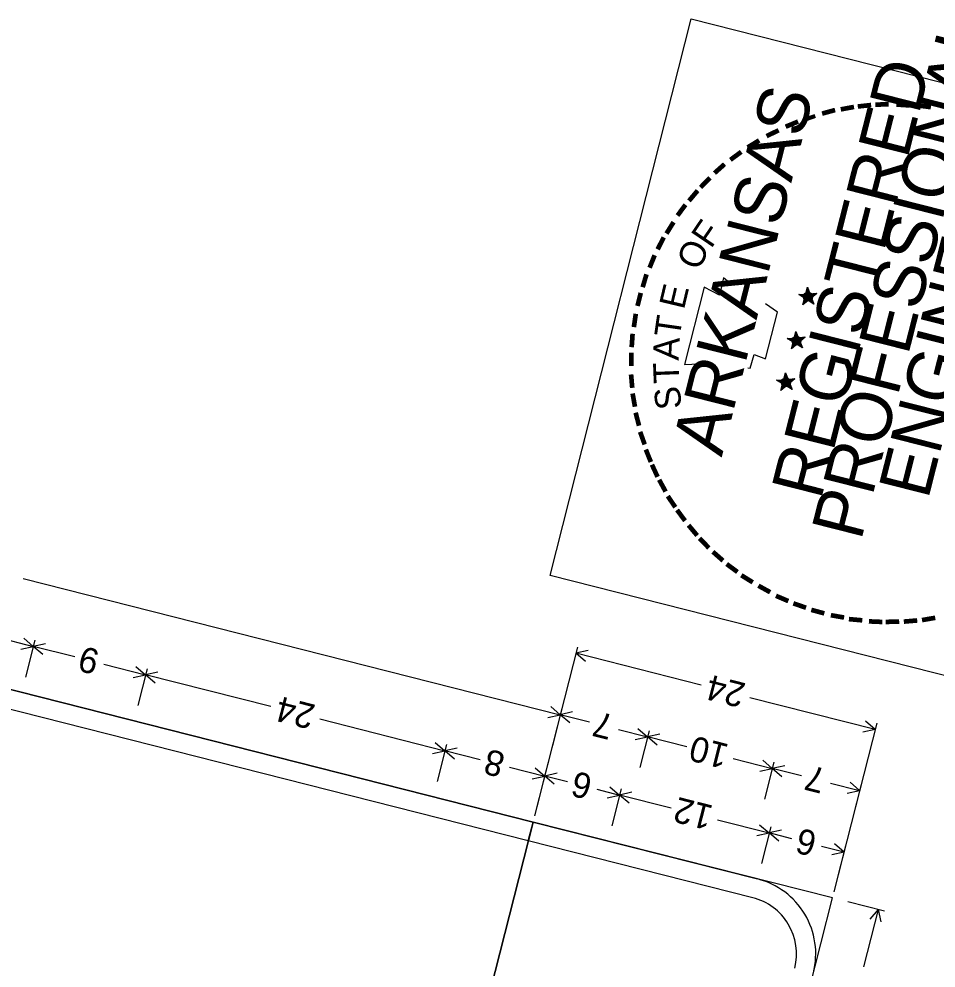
# Model space of a CAD drawing. Extents: x 670257 to 671518, y 737783 to 738188.
# Drawn here: x 670960.88 to 670969.79, y 738002.67 to 738011.89 of the extents above; entities that cross this region are included whole.
import ezdxf

# ---------------------------------------------------------------- set-up
doc = ezdxf.new("R2010")
doc.units = 0
for name, color, linetype in [('R_Border PE', 7, 'Continuous'), ('R_Border Prem', 7, 'Continuous'), ('R_SIGN', 7, 'Continuous')]:
    doc.layers.add(name, color=color, linetype=linetype)

msp = doc.modelspace()

# ---------------------------------------------------------------- linework, layer by layer
at = {"layer": 'R_Border PE'}
for p, q in [((670968.4591, 738009.2124), (670968.5239, 738009.214)), ((670968.5463, 738009.1902), (670968.4591, 738009.2124)), ((670968.4591, 738009.2124), (670968.5227, 738009.2091)), ((670968.4591, 738009.2124), (670968.5184, 738009.2025)), ((670968.4591, 738009.2124), (670968.5184, 738009.1922)), ((670968.4591, 738009.2124), (670968.5172, 738009.1873)), ((670968.4591, 738009.2124), (670968.5135, 738009.1831)), ((670968.5411, 738009.2818), (670968.5269, 738009.2055)), ((670968.5411, 738009.2818), (670968.5354, 738009.2085)), ((670968.5411, 738009.2818), (670968.5403, 738009.2072)), ((670968.5411, 738009.2818), (670968.5463, 738009.1902)), ((670968.5411, 738009.2818), (670968.5494, 738009.223)), ((670968.5411, 738009.2818), (670968.5525, 738009.2248)), ((670968.5411, 738009.2818), (670968.5561, 738009.229)), ((670968.6319, 738009.2227), (670968.5463, 738009.1902)), ((670968.6319, 738009.2227), (670968.5536, 738009.209)), ((670968.6319, 738009.2227), (670968.5549, 738009.2139)), ((670968.6319, 738009.2227), (670968.5627, 738009.2041)), ((670968.6319, 738009.2227), (670968.5657, 738009.1853)), ((670968.6319, 738009.2227), (670968.5706, 738009.1944)), ((670968.6319, 738009.2227), (670968.5729, 738009.1835)), ((670968.4981, 738009.1122), (670968.5463, 738009.1902)), ((670968.4981, 738009.1122), (670968.5214, 738009.1734)), ((670968.4981, 738009.1122), (670968.5256, 738009.1697)), ((670968.4981, 738009.1122), (670968.528, 738009.1691)), ((670968.4981, 738009.1122), (670968.5371, 738009.1642)), ((670968.4981, 738009.1122), (670968.542, 738009.163)), ((670968.4981, 738009.1122), (670968.5468, 738009.1617)), ((670968.6055, 738009.1185), (670968.545, 738009.1648)), ((670968.6055, 738009.1185), (670968.5463, 738009.1902)), ((670968.6055, 738009.1185), (670968.5529, 738009.1654)), ((670968.6055, 738009.1185), (670968.5565, 738009.1696)), ((670968.6055, 738009.1185), (670968.5656, 738009.175)), ((670968.6055, 738009.1185), (670968.5657, 738009.1853)), ((670968.6055, 738009.1185), (670968.5736, 738009.1859)), ((670968.4299, 738008.8535), (670968.4157, 738008.7772)), ((670968.4299, 738008.8535), (670968.4242, 738008.7802)), ((670968.4299, 738008.8535), (670968.4291, 738008.7789)), ((670968.4299, 738008.8535), (670968.4351, 738008.7619)), ((670968.4299, 738008.8535), (670968.4382, 738008.7947)), ((670968.4299, 738008.8535), (670968.4419, 738008.7989)), ((670968.4299, 738008.8535), (670968.4449, 738008.8007)), ((670968.3454, 738008.7847), (670968.4127, 738008.7857)), ((670968.4351, 738008.7619), (670968.3454, 738008.7847)), ((670968.3454, 738008.7847), (670968.4091, 738008.7814)), ((670968.3454, 738008.7847), (670968.4072, 738008.7742)), ((670968.3454, 738008.7847), (670968.4048, 738008.7645)), ((670968.3454, 738008.7847), (670968.406, 738008.759)), ((670968.3454, 738008.7847), (670968.4029, 738008.7572)), ((670968.3869, 738008.6839), (670968.4351, 738008.7619)), ((670968.3869, 738008.6839), (670968.4077, 738008.7457)), ((670968.3869, 738008.6839), (670968.4126, 738008.7444)), ((670968.5213, 738008.7968), (670968.4351, 738008.7619)), ((670968.4949, 738008.6926), (670968.4351, 738008.7619)), ((670968.5213, 738008.7968), (670968.4412, 738008.7862)), ((670968.5213, 738008.7968), (670968.4424, 738008.7807)), ((670968.5213, 738008.7968), (670968.4515, 738008.7758)), ((670968.4949, 738008.6926), (670968.4544, 738008.7467)), ((670968.5213, 738008.7968), (670968.4545, 738008.757)), ((670968.4949, 738008.6926), (670968.4545, 738008.757)), ((670968.5213, 738008.7968), (670968.4594, 738008.7661)), ((670968.5213, 738008.7968), (670968.4617, 738008.7552)), ((670968.4949, 738008.6926), (670968.4624, 738008.7576)), ((670968.3869, 738008.6839), (670968.4168, 738008.7408)), ((670968.3869, 738008.6839), (670968.4259, 738008.7359)), ((670968.3869, 738008.6839), (670968.4307, 738008.7347)), ((670968.3869, 738008.6839), (670968.4356, 738008.7334)), ((670968.4949, 738008.6926), (670968.4338, 738008.7365)), ((670968.4949, 738008.6926), (670968.4417, 738008.7371)), ((670968.4949, 738008.6926), (670968.4453, 738008.7413)), ((670968.2428, 738008.38), (670968.3101, 738008.381)), ((670968.3324, 738008.3573), (670968.2428, 738008.38)), ((670968.2428, 738008.38), (670968.3064, 738008.3767)), ((670968.2428, 738008.38), (670968.3052, 738008.3719)), ((670968.2428, 738008.38), (670968.3028, 738008.3622)), ((670968.2428, 738008.38), (670968.3033, 738008.3543)), ((670968.2428, 738008.38), (670968.3003, 738008.3525)), ((670968.3273, 738008.4488), (670968.3131, 738008.3725)), ((670968.3273, 738008.4488), (670968.3216, 738008.3755)), ((670968.3273, 738008.4488), (670968.3264, 738008.3743)), ((670968.3273, 738008.4488), (670968.3324, 738008.3573)), ((670968.3273, 738008.4488), (670968.3356, 738008.39)), ((670968.3273, 738008.4488), (670968.3392, 738008.3942)), ((670968.3273, 738008.4488), (670968.3423, 738008.396)), ((670968.4187, 738008.3921), (670968.3324, 738008.3573)), ((670968.4187, 738008.3921), (670968.3386, 738008.3815)), ((670968.4187, 738008.3921), (670968.3398, 738008.376)), ((670968.4187, 738008.3921), (670968.3489, 738008.3711)), ((670968.4187, 738008.3921), (670968.3518, 738008.3523)), ((670968.4187, 738008.3921), (670968.3567, 738008.3614)), ((670968.4187, 738008.3921), (670968.3591, 738008.3505)), ((670968.2843, 738008.2792), (670968.3324, 738008.3573)), ((670968.2843, 738008.2792), (670968.3051, 738008.341)), ((670968.2843, 738008.2792), (670968.31, 738008.3397)), ((670968.2843, 738008.2792), (670968.3142, 738008.3361)), ((670968.2843, 738008.2792), (670968.3239, 738008.3336)), ((670968.2843, 738008.2792), (670968.3281, 738008.33)), ((670968.2843, 738008.2792), (670968.333, 738008.3288)), ((670968.3922, 738008.2879), (670968.3311, 738008.3318)), ((670968.3922, 738008.2879), (670968.3324, 738008.3573)), ((670968.3922, 738008.2879), (670968.339, 738008.3324)), ((670968.3922, 738008.2879), (670968.3427, 738008.3366)), ((670968.3922, 738008.2879), (670968.3518, 738008.3523)), ((670968.3922, 738008.2879), (670968.3518, 738008.342)), ((670968.3922, 738008.2879), (670968.3597, 738008.3529))]:
    msp.add_line(p, q, dxfattribs=at)
for points in [[(670967.7858, 738009.3238), (670967.7265, 738009.3749), (670967.689, 738009.2065), (670967.5383, 738009.2834), (670967.3471, 738008.5298)], [(670968.4591, 738009.2124), (670968.6319, 738009.2227), (670968.4981, 738009.1122), (670968.5411, 738009.2818), (670968.6055, 738009.1185), (670968.4591, 738009.2124)], [(670967.9637, 738008.4998), (670967.9855, 738008.4943), (670968.0247, 738008.6287), (670968.1356, 738008.5877), (670968.2505, 738009.0409), (670968.1344, 738009.1219)], [(670968.3454, 738008.7847), (670968.5213, 738008.7968), (670968.3869, 738008.6839), (670968.4299, 738008.8535), (670968.4949, 738008.6926), (670968.3454, 738008.7847)], [(670967.3471, 738008.5298), (670967.5642, 738008.5418)], [(670968.2428, 738008.38), (670968.4187, 738008.3921), (670968.2843, 738008.2792), (670968.3273, 738008.4488), (670968.3922, 738008.2879), (670968.2428, 738008.38)]]:
    msp.add_lwpolyline(points, dxfattribs=at)
for centre, radius in [((670968.5469, 738009.1899), 0.0431), ((670968.5469, 738009.1899), 0.039), ((670968.5469, 738009.1899), 0.0361), ((670968.5469, 738009.1899), 0.0332), ((670968.5469, 738009.1899), 0.0289), ((670968.5469, 738009.1899), 0.0269), ((670968.5469, 738009.1899), 0.0248), ((670968.5469, 738009.1899), 0.0213), ((670968.5469, 738009.1899), 0.0187), ((670968.5469, 738009.1899), 0.0155), ((670968.5469, 738009.1899), 0.0124), ((670968.5469, 738009.1899), 0.00924), ((670968.5469, 738009.1899), 0.00741), ((670968.5469, 738009.1899), 0.0036), ((670968.4354, 738008.7624), 0.0431), ((670968.4354, 738008.7624), 0.039), ((670968.4354, 738008.7624), 0.0361), ((670968.4354, 738008.7624), 0.0332), ((670968.4354, 738008.7624), 0.0289), ((670968.4354, 738008.7624), 0.0269), ((670968.4354, 738008.7624), 0.0248), ((670968.4354, 738008.7624), 0.0213), ((670968.4354, 738008.7624), 0.0187), ((670968.4354, 738008.7624), 0.0155), ((670968.4354, 738008.7624), 0.0124), ((670968.4354, 738008.7624), 0.00924), ((670968.4354, 738008.7624), 0.00741), ((670968.4354, 738008.7624), 0.0036), ((670968.3328, 738008.3579), 0.0431), ((670968.3328, 738008.3579), 0.039), ((670968.3328, 738008.3579), 0.0361), ((670968.3328, 738008.3579), 0.0332), ((670968.3328, 738008.3579), 0.0289), ((670968.3328, 738008.3579), 0.0269), ((670968.3328, 738008.3579), 0.0248), ((670968.3328, 738008.3579), 0.0213), ((670968.3328, 738008.3579), 0.0187), ((670968.3328, 738008.3579), 0.0155), ((670968.3328, 738008.3579), 0.0124), ((670968.3328, 738008.3579), 0.00924), ((670968.3328, 738008.3579), 0.00741), ((670968.3328, 738008.3579), 0.0036)]:
    msp.add_circle(centre, radius, dxfattribs=at)
at = {"layer": 'R_Border Prem'}
msp.add_lwpolyline([(670966.0414, 738006.4801), (670967.4131, 738011.8889), (670972.6715, 738010.5552), (670971.2997, 738005.1465)], close=True, dxfattribs=at)
at = {"layer": 'R_SIGN'}
for p, q in [((670965.8762, 738004.0849), (670954.9714, 738006.8506)), ((670955.6984, 738006.6662), (670965.8762, 738004.0849)), ((670965.8301, 738003.9031), (670955.6523, 738006.4844)), ((670960.9247, 738006.4513), (670966.1408, 738005.1283)), ((670960.1571, 738006.0113), (670961.0219, 738005.792)), ((670960.9017, 738005.7657), (670961.0219, 738005.792)), ((670960.9288, 738005.8724), (670961.0219, 738005.792)), ((670961.037, 738005.8516), (670960.9463, 738005.4938)), ((670961.142, 738005.8183), (670961.0219, 738005.792)), ((670961.4257, 738005.6896), (670961.0219, 738005.792)), ((670961.115, 738005.7117), (670961.0219, 738005.792)), ((670966.3072, 738005.7843), (670965.8913, 738004.1445)), ((670966.4122, 738005.751), (670966.292, 738005.7246)), ((670967.5084, 738005.4161), (670966.292, 738005.7246)), ((670966.3851, 738005.6442), (670966.292, 738005.7246)), ((670961.7085, 738005.6179), (670962.1124, 738005.5154)), ((670961.9922, 738005.4892), (670962.1124, 738005.5154)), ((670962.0193, 738005.5958), (670962.1124, 738005.5154)), ((670962.1275, 738005.5751), (670962.0367, 738005.2173)), ((670962.2325, 738005.5417), (670962.1124, 738005.5154)), ((670963.3287, 738005.2069), (670962.1124, 738005.5154)), ((670962.2055, 738005.4351), (670962.1124, 738005.5154)), ((670967.9836, 738005.2956), (670969.2, 738004.9871)), ((670966.1559, 738005.1879), (670965.8913, 738004.1445)), ((670966.0477, 738005.2087), (670966.1408, 738005.1283)), ((670966.1559, 738005.1879), (670966.0652, 738004.8303)), ((670966.261, 738005.1546), (670966.1408, 738005.1283)), ((670963.8039, 738005.0864), (670965.0203, 738004.7779)), ((670966.0207, 738005.1021), (670966.1408, 738005.1283)), ((670966.4247, 738005.0563), (670966.1408, 738005.1283)), ((670966.2339, 738005.048), (670966.1408, 738005.1283)), ((670969.1069, 738005.0675), (670969.2, 738004.9871)), ((670966.7051, 738004.9852), (670966.989, 738004.9132)), ((670966.8959, 738004.9936), (670966.989, 738004.9132)), ((670967.0041, 738004.9728), (670966.9134, 738004.6152)), ((670969.2151, 738005.0468), (670968.7992, 738003.407)), ((670969.0798, 738004.9608), (670969.2, 738004.9871)), ((670966.8688, 738004.887), (670966.989, 738004.9132)), ((670967.1091, 738004.9395), (670966.989, 738004.9132)), ((670967.3697, 738004.8167), (670966.989, 738004.9132)), ((670967.0821, 738004.8329), (670966.989, 738004.9132)), ((670964.9001, 738004.7517), (670965.0203, 738004.7779)), ((670964.9272, 738004.8583), (670965.0203, 738004.7779)), ((670965.0354, 738004.8375), (670964.9447, 738004.4797)), ((670965.0354, 738004.8375), (670964.9447, 738004.4797)), ((670965.1404, 738004.8042), (670965.0203, 738004.7779)), ((670965.3629, 738004.691), (670965.0203, 738004.7779)), ((670965.1134, 738004.6976), (670965.0203, 738004.7779)), ((670967.8199, 738004.7025), (670968.2006, 738004.6059)), ((670968.1075, 738004.6863), (670968.2006, 738004.6059)), ((670965.6469, 738004.619), (670965.9896, 738004.5321)), ((670965.8965, 738004.6124), (670965.9896, 738004.5321)), ((670968.0805, 738004.5797), (670968.2006, 738004.6059)), ((670968.2157, 738004.6655), (670968.125, 738004.3079)), ((670968.2157, 738004.6655), (670968.125, 738004.3079)), ((670968.3207, 738004.6322), (670968.2006, 738004.6059)), ((670968.4845, 738004.5339), (670968.2006, 738004.6059)), ((670968.2937, 738004.5256), (670968.2006, 738004.6059)), ((670965.8695, 738004.5058), (670965.9896, 738004.5321)), ((670966.0047, 738004.5917), (670965.914, 738004.2339)), ((670966.0047, 738004.5917), (670965.914, 738004.2339)), ((670966.1097, 738004.5584), (670965.9896, 738004.5321)), ((670966.2098, 738004.4763), (670965.9896, 738004.5321)), ((670966.0827, 738004.4517), (670965.9896, 738004.5321)), ((670966.6235, 738004.4281), (670966.7166, 738004.3477)), ((670968.7649, 738004.4628), (670969.0487, 738004.3908)), ((670968.9556, 738004.4712), (670969.0487, 738004.3908)), ((670969.0639, 738004.4504), (670968.9732, 738004.0928)), ((670966.4964, 738004.4035), (670966.7166, 738004.3477)), ((670966.5964, 738004.3214), (670966.7166, 738004.3477)), ((670966.7317, 738004.4073), (670966.641, 738004.0495)), ((670966.8367, 738004.374), (670966.7166, 738004.3477)), ((670967.219, 738004.2203), (670966.7166, 738004.3477)), ((670966.8097, 738004.2674), (670966.7166, 738004.3477)), ((670968.9286, 738004.3645), (670969.0487, 738004.3908)), ((670963.1105, 737993.1801), (670965.8762, 738004.0849)), ((670965.8762, 738004.0849), (670963.1105, 737993.1801)), ((670965.8301, 738003.9031), (670965.8762, 738004.0849)), ((670965.8762, 738004.0849), (670965.8301, 738003.9031)), ((670968.7841, 738003.3474), (670965.8762, 738004.0849)), ((670965.8762, 738004.0849), (670968.0571, 738003.5317)), ((670967.6681, 738004.1064), (670968.1705, 738003.9789)), ((670968.0774, 738004.0593), (670968.1705, 738003.9789)), ((670968.0504, 738003.9527), (670968.1705, 738003.9789)), ((670968.1857, 738004.0386), (670968.0949, 738003.6808)), ((670968.1857, 738004.0386), (670968.0949, 738003.6808)), ((670968.2907, 738004.0052), (670968.1705, 738003.9789)), ((670968.3907, 738003.9231), (670968.1705, 738003.9789)), ((670968.2636, 738003.8986), (670968.1705, 738003.9789)), ((670968.011, 738003.35), (670965.8301, 738003.9031)), ((670965.8301, 738003.9031), (670965.8301, 738003.9031)), ((670968.8044, 738003.8749), (670968.8975, 738003.7946)), ((670968.6774, 738003.8504), (670968.8975, 738003.7946)), ((670968.7774, 738003.7683), (670968.8975, 738003.7946)), ((670968.9126, 738003.8542), (670968.8219, 738003.4964)), ((670966.0184, 737992.4426), (670968.7841, 738003.3474)), ((670968.011, 738003.35), (670968.011, 738003.35)), ((670969.2909, 738003.2188), (670968.9331, 738003.3096)), ((670969.0904, 738002.6782), (670969.2313, 738003.2339)), ((670969.151, 738003.1408), (670969.2313, 738003.2339)), ((670969.2576, 738003.1138), (670969.2313, 738003.2339))]:
    msp.add_line(p, q, dxfattribs=at)
for radius in [0.75, 0.5625]:
    msp.add_arc((670967.8727, 738002.8048), radius, 345.76861, 75.76882, dxfattribs=at)

# ---------------------------------------------------------------- texts
at = {"layer": 'R_Border PE'}
for s, height, rotation, p in [('PROFESSIONAL', 0.499995, 75.76855, (670969.0621, 738006.8104)), ('REGISTERED', 0.5, 75.76855, (670968.6723, 738007.2059)), ('ARKANSAS', 0.5, 75.76855, (670967.7085, 738007.6257)), ('-', 0.3999, 10.43135, (670968.8703, 738010.8542)), ('-', 0.3999, 6.34138, (670969.0244, 738010.8821)), ('-', 0.4, 0.89181, (670969.1791, 738010.9022)), ('-', 0.4, 356.31789, (670969.3731, 738010.9046)), ('-', 0.4, 352.36471, (670969.5677, 738010.8991)), ('-', 0.35, 19.44384, (670968.5353, 738010.774)), ('-', 0.4, 15.4369, (670968.7028, 738010.8141)), ('-', 0.3999, 22.42073, (670968.3671, 738010.6903)), ('-', 0.3999, 25.64828, (670968.1897, 738010.6012)), ('-', 0.4, 31.34714, (670968.0214, 738010.4969)), ('-', 0.4, 36.29826, (670967.8658, 738010.3816)), ('ENGINEER', 0.5, 75.76855, (670969.7128, 738007.2102)), ('-', 0.3999, 41.63121, (670967.7241, 738010.2602)), ('-', 0.3999, 45.40945, (670967.5975, 738010.1272)), ('-', 0.4, 49.88964, (670967.494, 738010.0039)), ('-', 0.4, 53.62364, (670967.3899, 738009.8678)), ('F', 0.2499, 55.83921, (670967.6056, 738009.6506)), ('-', 0.4, 58.10475, (670967.2911, 738009.702)), ('-', 0.4, 62.97344, (670967.2136, 738009.5592)), ('O', 0.2499, 66.22005, (670967.4915, 738009.4346)), ('-', 0.4, 67.93028, (670967.1427, 738009.3915)), ('-', 0.4, 73.51159, (670967.0827, 738009.2158)), ('E', 0.25, 76.60089, (670967.3416, 738009.0573)), ('-', 0.3999, 75.95478, (670967.0354, 738009.0396)), ('-', 0.3999, 81.66537, (670967.005, 738008.8487)), ('T', 0.25, 81.79131, (670967.3007, 738008.784)), ('-', 0.4, 85.9879, (670966.9868, 738008.665)), ('A', 0.25, 86.98173, (670967.2896, 738008.5676)), ('-', 0.3999, 89.3987, (670966.9838, 738008.4904)), ('T', 0.2499, 92.17215, (670967.2992, 738008.3511)), ('-', 0.3999, 94.94463, (670966.9959, 738008.2939)), ('S', 0.2499, 97.36257, (670967.3233, 738008.1103)), ('-', 0.4, 100.07576, (670967.0226, 738008.1246)), ('-', 0.4, 104.56037, (670967.0614, 738007.9523)), ('-', 0.4, 109.83212, (670967.1142, 738007.7842)), ('-', 0.3999, 112.00029, (670967.173, 738007.6196)), ('-', 0.3999, 114.71921, (670967.2362, 738007.4824)), ('-', 0.3999, 118.7308, (670967.311, 738007.35)), ('-', 0.4, 124.1916, (670967.3996, 738007.2114)), ('-', 0.3999, 126.38273, (670967.4914, 738007.085)), ('-', 0.4, 130.00102, (670967.6043, 738006.9506)), ('-', 0.4, 133.83918, (670967.7124, 738006.8381)), ('-', 0.3999, 138.6399, (670967.8412, 738006.7254)), ('-', 0.3999, 143.54282, (670967.973, 738006.6249)), ('-', 0.3999, 148.16302, (670968.1122, 738006.5329)), ('-', 0.4, 151.22951, (670968.275, 738006.4426)), ('-', 0.3999, 156.96982, (670968.4384, 738006.3651)), ('-', 0.3999, 160.95489, (670968.6013, 738006.3057)), ('-', 0.4, 164.83079, (670968.7691, 738006.2554)), ('-', 0.3999, 169.96443, (670968.9485, 738006.2202)), ('-', 0.3999, 174.71648, (670969.1127, 738006.1966)), ('-', 0.3999, 189.83287, (670969.7804, 738006.2259)), ('-', 0.4, 177.4835, (670969.3, 738006.1826)), ('-', 0.4, 181.2264, (670969.4535, 738006.1876)), ('-', 0.3999, 184.85597, (670969.619, 738006.1997))]:
    msp.add_text(s, height=height, rotation=rotation, dxfattribs=at).set_placement(p)
at = {"layer": 'R_SIGN'}
for s, height, p in [('9', 0.2461, (670961.6791, 738005.7522)), ('24', 0.24606, (670967.9543, 738005.43)), ('24', 0.24606, (670963.7745, 738005.2208)), ('7', 0.2461, (670966.6757, 738005.1196)), ('10', 0.24606, (670967.7905, 738004.8368)), ('8', 0.2461, (670965.6176, 738004.7533)), ('7', 0.2461, (670968.7355, 738004.5972)), ('6', 0.2461, (670966.467, 738004.5379)), ('12', 0.24606, (670967.6386, 738004.2408)), ('6', 0.2461, (670968.648, 738003.9848))]:
    msp.add_text(s, height=height, rotation=165.76876, dxfattribs=at).set_placement(p)

doc.saveas('drawing.dxf')
